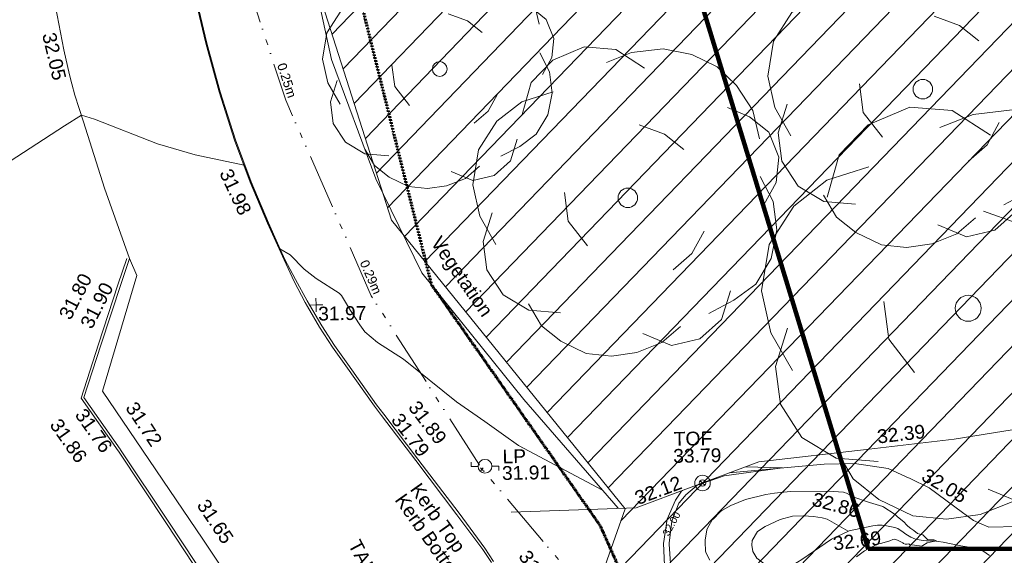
# Model space of a CAD drawing. Header units: millimetres. Extents: x -287732 to 520720, y -103372 to 287754.
# Tile 294 of 380: x 117264 to 144036, y 149983 to 164543. Entities that reach past the tile are written whole.
import ezdxf

# ---------------------------------------------------------------- set-up
doc = ezdxf.new("R2010")
doc.units = ezdxf.units.MM
for name, pattern in [('Dash 1_5mm', [3, 1.5, -1.5]), ('IMPORT-HIDDEN2 _3_', [4762.5, 3175, -1587.5]), ('IMPORT-UG_ELEC_STREET LIGHTING_QLB2 _2_', [2700, 1500, -300.0000000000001, 0, -250, 150, -300.0000000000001, 0, -200])]:
    doc.linetypes.add(name, pattern=pattern)
for name, color, linetype, lineweight, true_color in [('00__TOPO__TOP_OF_FENCE_SYMBOL', 7, 'Continuous', 9, 0x666666), ('00_TOPO_FURN_LAMP_POST', 7, 'Continuous', 9, 0x666666), ('00_TOPO_KERB_BOTTOM', 1, 'Continuous', 9, 0xff0000), ('00_TOPO_KERB_TOP', 7, 'Continuous', 9, 0xa500a5), ('00_TOPO_TREE', 7, 'Continuous', 9, 0x666666), ('00_UAV_FENCE', 7, 'Continuous', 9, 0x264c2f), ('00_UAV_FURN_LAMP_POST', 7, 'Continuous', 9, 0xa50000), ('00_UAV_KERB_BOTTOM', 1, 'Continuous', 9, 0xff0000), ('00_UAV_KERB_TOP', 7, 'Continuous', 9, 0xa500a5), ('00_UAV_LEVEL_SPOT', 7, 'Continuous', 9, 0x666666), ('00_UAV_SLOPE_BOTTOM', 30, 'Continuous', 9, 0xff7f00), ('00_UAV_SLOPE_TOP', 40, 'Continuous', 9, 0xffbf00), ('00_UAV_TOP_OF_FENCE', 6, 'Continuous', 9, 0xff00ff), ('00_UAV_VEGETATION', 7, 'Continuous', 9, 0x52a552), ('01_DTM_CONTOUR_MJR', 7, 'Continuous', 9, 0x7f3f00), ('01_DTM_CONTOUR_MNR', 7, 'Continuous', 9, 0xa5a552), ('01_DTM_CONTOUR_MNR_LABELS', 7, 'Continuous', 9, 0xa5a552), ('12333-PUM-2D-U-0001-C01 - Rev2_REVIT IMPORT_dwg', 7, 'Continuous', 9, 0x767676), ('A_RHA_Line', 7, 'Continuous', 9, 0x00a600), ('PUM-CHAMBER EXTENTS', 6, 'IMPORT-HIDDEN2 _3_', 9, 0xff00ff), ('PUM-ELECTRIC-SL-QLB2', 7, 'IMPORT-UG_ELEC_STREET LIGHTING_QLB2 _2_', 9, 0xff7f7f), ('PUM-UNABLE TO SURVEY', 190, 'Continuous', 9, 0x7f00ff)]:
    doc.layers.add(name, color=color, linetype=linetype, lineweight=lineweight, true_color=true_color)
for name, color, linetype, lineweight in [('00_UAV_DRIVE_WAY', 7, 'Continuous', 9), ('00_UAV_SURVEY_TEXT', 7, 'Continuous', 9), ('GEN-TEXT', 7, 'Continuous', 9)]:
    doc.layers.add(name, color=color, linetype=linetype, lineweight=lineweight)
doc.styles.add('Arial_1', font='arial.ttf', dxfattribs={"height": 250})
doc.styles.add('Swis721 Lt BT_1', font='swissl.ttf', dxfattribs={"height": 200})
doc.styles.add('Swis721 Lt BT_2', font='swissl.ttf', dxfattribs={"height": 375})

# ---------------------------------------------------------------- blocks, each defined once
blk = doc.blocks.new('12333-PUM-2D-U-0001-C01 - Rev2_REVIT IMPORT_dwg_CONIFEROUS_TREE_2-2077530-Site Location Plan Proposed')
at = {"layer": '00_TOPO_TREE', "color": 254, "true_color": 0xcccccc, "flags": 128}
for points in [[(534031332.5013911, 725718105.6348709), (534031527.1283377, 725718754.3913597), (534031981.2578796, 725719208.5209014), (534032630.0143681, 725719468.0234967), (534033278.7708564, 725719403.1478479), (534033862.6516961, 725719013.8939549)], [(534033084.1439101, 725719143.6452526), (534033603.1491007, 725719338.2721992), (534034251.9055892, 725719403.1478479), (534034835.7864289, 725719273.3965502), (534035354.7916196, 725719013.8939549), (534035744.0455127, 725718624.6400616), (534036068.423757, 725718105.6348709), (534036198.1750547, 725717521.7540313)], [(534030748.6205515, 725715445.7332681), (534030424.2423072, 725716029.6141078), (534030294.4910095, 725716678.3705963), (534030424.2423072, 725717392.0027337), (534030813.4962003, 725717975.8835732), (534031332.5013911, 725718365.1374662), (534031981.2578796, 725718559.7644129)], [(534035549.4185662, 725718170.5105199), (534036003.5481082, 725717975.8835732), (534036392.8020012, 725717651.5053291), (534036587.4289477, 725717132.5001382), (534036522.5532989, 725716613.4949474), (534036263.0507036, 725716159.3654056)], [(534033732.9003984, 725717846.1322757), (534034251.9055892, 725717651.5053291), (534034641.1594824, 725717327.127085)], [(534036198.1750547, 725716743.2462451), (534036457.67765, 725716224.2410544), (534036522.5532989, 725715640.3602148), (534036392.8020012, 725715056.479375), (534036068.423757, 725714537.4741844), (534035614.294215, 725714213.0959401), (534035095.2890242, 725713953.5933446)], [(534032630.0143681, 725715380.8576193), (534032240.760475, 725715899.8628103), (534032175.8848261, 725716483.7436497)], [(534032046.1335284, 725714018.4689937), (534031397.3770399, 725714083.3446424), (534030878.3718491, 725714407.7228867), (534030553.9936048, 725714926.7280773), (534030489.117956, 725715510.6089171), (534030683.7449025, 725716094.4897566)], [(534035030.4133754, 725715640.3602148), (534034770.9107801, 725715186.2306727), (534034381.6568869, 725714861.8524286)], [(534035549.4185662, 725714407.7228867), (534035354.7916196, 725713823.842047), (534034900.6620778, 725713434.5881538), (534034316.781238, 725713304.8368562), (534033732.9003984, 725713564.3394516)], [(534034511.4081847, 725713694.0907493), (534034122.1542915, 725713369.7125051), (534033603.1491007, 725713175.0855584), (534033084.1439101, 725713110.2099097), (534032565.1387192, 725713175.0855584), (534032046.1335284, 725713434.5881538), (534031656.8796353, 725713758.9663981), (534031397.3770399, 725714213.0959401)]]:
    blk.add_lwpolyline(points, dxfattribs=at)
at = {"layer": '00_TOPO_TREE', "color": 254, "true_color": 0xcccccc}
blk.add_circle((534033473.3978031, 725716353.992352), 200.1345611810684, dxfattribs=at)
blk = doc.blocks.new('12333-PUM-2D-U-0001-C01 - Rev2_REVIT IMPORT_dwg_CONIFEROUS_TREE-2077251-Site Location Plan Proposed')
at = {"layer": '00_TOPO_TREE', "color": 254, "true_color": 0xcccccc, "flags": 128}
for points in [[(-1889.403682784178, 1545.875740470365), (-1717.639711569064, 2118.422311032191), (-1316.857112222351, 2519.204910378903), (-744.3105416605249, 2748.223538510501), (-171.763971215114, 2690.968881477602), (343.5279423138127, 2347.440939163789)], [(-343.5279423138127, 2461.950253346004), (114.5093140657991, 2633.714224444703), (687.0558846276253, 2690.968881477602), (1202.347798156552, 2576.459567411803), (1660.385054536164, 2347.440939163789), (2003.912996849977, 2003.912996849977), (2290.18628213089, 1545.875740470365), (2404.695596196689, 1030.583826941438)], [(-2404.695596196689, -801.5651986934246), (-2690.968881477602, -286.2732852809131), (-2805.478195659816, 286.2732852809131), (-2690.968881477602, 916.0745128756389), (-2347.440939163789, 1431.36642628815), (-1889.403682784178, 1774.894368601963), (-1316.857112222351, 1946.658339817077)], [(1832.149025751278, 1603.130397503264), (2232.93162509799, 1431.36642628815), (2576.459567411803, 1145.093141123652), (2748.223538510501, 687.0558846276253), (2690.968881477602, 229.0186282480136), (2461.950253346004, -171.763971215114)], [(229.0186282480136, 1316.857112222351), (687.0558846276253, 1145.093141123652), (1030.583826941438, 858.8198558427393)], [(2404.695596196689, 343.5279423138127), (2633.714224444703, -114.5093140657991), (2690.968881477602, -629.8012275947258), (2576.459567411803, -1145.093141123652), (2290.18628213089, -1603.130397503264), (1889.403682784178, -1889.403682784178), (1431.36642628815, -2118.422311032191)], [(-744.3105416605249, -858.8198558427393), (-1087.838483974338, -400.7825993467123), (-1145.093141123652, 114.5093140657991)], [(-1259.602455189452, -2061.167653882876), (-1832.149025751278, -2003.912996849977), (-2290.18628213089, -1717.639711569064), (-2576.459567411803, -1259.602455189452), (-2633.714224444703, -744.3105416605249), (-2461.950253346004, -229.0186282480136)], [(1374.111769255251, -629.8012275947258), (1145.093141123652, -1030.583826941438), (801.5651986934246, -1316.857112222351)], [(1832.149025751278, -1717.639711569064), (1660.385054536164, -2232.93162509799), (1259.602455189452, -2576.459567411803), (744.3105416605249, -2690.968881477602), (229.0186282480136, -2461.950253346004)], [(916.0745128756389, -2347.440939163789), (572.5465705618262, -2633.714224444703), (114.5093140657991, -2805.478195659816), (-343.5279423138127, -2862.732852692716), (-801.5651986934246, -2805.478195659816), (-1259.602455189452, -2576.459567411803), (-1603.130397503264, -2290.18628213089), (-1832.149025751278, -1889.403682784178)]]:
    blk.add_lwpolyline(points, dxfattribs=at)
at = {"layer": '00_TOPO_TREE', "color": 254, "true_color": 0xcccccc}
blk.add_circle((0, 0), 176.6246020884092, dxfattribs=at)
blk = doc.blocks.new('12333-PUM-2D-U-0001-C01 - Rev2_REVIT IMPORT_dwg_MSL_Lamp_Post_SYM-2077240-Site Location Plan Proposed')
at = {"layer": '00_TOPO_FURN_LAMP_POST', "color": 254, "true_color": 0xcccccc, "flags": 128}
for points in [[(-500.1060478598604, 0), (-1000.212095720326, 0), (-1000.212095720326, 316.7338303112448)], [(500.1060478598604, 0), (1000.21209571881, 0), (1000.21209571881, -316.7338303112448)]]:
    blk.add_lwpolyline(points, dxfattribs=at)
at = {"layer": '00_TOPO_FURN_LAMP_POST', "color": 254, "true_color": 0xcccccc}
blk.add_circle((0, 0), 500.1060478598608, dxfattribs=at)
blk = doc.blocks.new('12333-PUM-2D-U-0001-C01 - Rev2_REVIT IMPORT_dwg_MSL_Node_LineworkTOF-2077248-Site Location Plan Proposed')
at = {"layer": '00__TOPO__TOP_OF_FENCE_SYMBOL', "color": 254, "true_color": 0xcccccc, "flags": 128}
for points in [[(165.3591892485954, 165.3591892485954), (0, 0), (-165.3591892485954, 165.3591892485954)], [(165.3591892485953, -165.3591892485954), (0, 0), (-165.3591892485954, -165.3591892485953)]]:
    blk.add_lwpolyline(points, dxfattribs=at)
at = {"layer": '00__TOPO__TOP_OF_FENCE_SYMBOL', "color": 254, "true_color": 0xcccccc}
for radius in [562.5594001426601, 233.853208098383]:
    blk.add_circle((0, 0), radius, dxfattribs=at)
blk = doc.blocks.new('12333-PUM-2D-U-0001-C01 - Rev2_REVIT IMPORT_dwg_UAV-2077255-Site Location Plan Proposed')
at = {"layer": '00_UAV_LEVEL_SPOT', "color": 254, "true_color": 0xcccccc, "flags": 128}
for points in [[(0, -500.0000000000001), (0, 0), (-500.0000000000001, 0)], [(500.0000000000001, 0), (0, 0), (0, 500.0000000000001)]]:
    blk.add_lwpolyline(points, dxfattribs=at)
blk = doc.blocks.new('12333-PUM-2D-U-0001-C01 - Rev2_REVIT IMPORT_dwg_MGS62954_T2_Galway_ITM_3d_Rev1-2077680-Site Location Plan Proposed')
at = {"layer": '00_TOPO_KERB_BOTTOM', "color": 254, "true_color": 0xcccccc, "flags": 128}
blk.add_lwpolyline([(534029151.0004377, 725711241.7603347), (534028720.22256, 725712244.8050427), (534028270.327502, 725713368.427723), (534027863.4380113, 725714515.10338), (534027469.7269439, 725715835.0255749), (534027127.8388227, 725717164.6282128), (534026767.2394247, 725718821.062268), (534026410.3476562, 725720544.6859571), (534026069.5093121, 725722355.1794981), (534025870.5660573, 725723599.7218826), (534025610.2324094, 725725225.7870536), (534025464.111402, 725726483.6349113), (534025426.4280183, 725726948.0672841), (534025373.6377512, 725727980.4693797), (534025567.7306831, 725729230.4313141), (534025738.922737, 725729747.6479709), (534025923.6004751, 725730120.297936), (534026704.4817393, 725731513.663782), (534027056.9653618, 725732084.6765834), (534027292.6598159, 725732460.621098), (534027489.5561977, 725732772.9646056)], dxfattribs=at)
at = {"layer": '00_TOPO_KERB_TOP', "color": 254, "true_color": 0xcccccc, "flags": 128}
blk.add_lwpolyline([(534029174.1988825, 725711252.4764522), (534028984.4072933, 725711694.3966597), (534028743.5585629, 725712255.2008629), (534028294.001362, 725713377.979738), (534027887.5394746, 725714523.4503447), (534027494.1871972, 725715842.1696907), (534027152.5634522, 725717170.7441698), (534026792.1060942, 725718826.5257559), (534026435.2948907, 725720549.760353), (534026094.5752771, 725722359.6232114), (534025895.6926458, 725723603.7863495), (534025635.4542414, 725725229.2566222), (534025489.4594051, 725726486.0183673), (534025451.8154503, 725726949.9647907)], dxfattribs=at)
at = {"layer": '00_UAV_DRIVE_WAY', "color": 254, "true_color": 0xcccccc, "flags": 128}
for points in [[(534024946.7455, 725711354.869), (534024304.7455, 725713270.8690001), (534023764.2301263, 725715086.0076137), (534023543.7470136, 725715815.1452802), (534023467.2669784, 725716124.2572634), (534023406.7455, 725716368.8690001), (534023264.418784, 725717054.9298341), (534023055.1522025, 725718235.033873), (534022822.9996281, 725719528.9403809), (534022601.3397759, 725720814.6810088)], [(534035414.2065001, 725663814.1724999), (534035730.0830001, 725668736.2245001), (534035734.4595889, 725668802.9882361), (534036061.4936625, 725673791.8088328), (534036099.0830001, 725674365.2245002), (534039199.0830001, 725676585.2245002), (534039131.5912124, 725677192.9863712), (534038797.0830001, 725680205.2245002), (534038406.460683, 725682134.8046212), (534038133.0830001, 725683485.2245001), (534037179.3580949, 725686979.5234367), (534036598.0830002, 725689109.2245), (534035747.485257, 725691768.8923703), (534035226.0830001, 725693399.2245002), (534033888.706745, 725696403.2263075), (534033126.0830001, 725698116.2245002), (534030164.8133083, 725699114.0069333), (534029618.0830001, 725699298.2245001), (534027235.6925206, 725703024.6364089), (534026812.0830001, 725703687.2245002), (534024506.2654799, 725707213.2175728), (534024150.7455, 725707756.8690001), (534025139.7455, 725710884.8690001), (534024946.7455, 725711354.869)]]:
    blk.add_lwpolyline(points, dxfattribs=at)
at = {"layer": '00_UAV_FENCE', "color": 254, "true_color": 0xcccccc, "flags": 128}
blk.add_lwpolyline([(534035206.902, 725704279.1595001), (534038608.902, 725704337.1595001), (534040107.5232939, 725704866.9254775), (534041963.902, 725705523.1595), (534044971.9553388, 725705821.1937377), (534047282.902, 725706050.1595001), (534049932.6464472, 725706424.6150491)], dxfattribs=at)
at = {"layer": '00_UAV_KERB_BOTTOM', "color": 254, "true_color": 0xcccccc, "flags": 128}
for points in [[(534033904.0830001, 725695359.2245002), (534032796.083, 725697657.2245001), (534030494.2499095, 725698492.6205847), (534030457.7455, 725698505.8690001), (534028799.7455, 725699128.8690002), (534027357.7454999, 725701853.8690002), (534027300.8249316, 725701943.8540078), (534025892.7455, 725704169.8690001), (534024615.2630165, 725706158.7221813), (534024608.7455, 725706168.8690001), (534023643.7454999, 725707591.869), (534024128.7455, 725709012.8690001), (534024710.9951012, 725710679.8965874), (534024946.7455, 725711354.869)], [(534029151.0004377, 725711241.7603347), (534029417.1549345, 725710649.8924562), (534029707.8608229, 725710069.68914), (534029764.7455, 725709962.8690001), (534030083.9160488, 725709397.8239024), (534030426.4682637, 725708846.6399204), (534030775.7455, 725708332.8690001), (534031538.7455, 725707216.8690001), (534031721.3505635, 725706968.4662976), (534032637.7455, 725705721.869), (534033730.7455001, 725704227.8690002), (534034412.7455, 725703269.8690001), (534034642.0214128, 725702914.3811935)]]:
    blk.add_lwpolyline(points, dxfattribs=at)
at = {"layer": '00_UAV_KERB_TOP', "color": 254, "true_color": 0xcccccc, "flags": 128}
for points in [[(534033843.6109444, 725695320.4245327), (534033839.414006, 725695332.1734654), (534032745.408882, 725697601.1479915), (534030433.4933782, 725698440.2032504), (534030425.0520394, 725698443.3751166), (534028750.2849553, 725699072.6754143), (534027297.1403413, 725701818.7357979), (534027241.7671448, 725701906.2745851), (534025833.7173098, 725704132.2427884), (534024556.2059469, 725706121.1409303), (534024550.3205914, 725706130.3035669), (534023566.2274109, 725707581.4585886), (534024062.5783387, 725709035.715637), (534024622.4226803, 725710638.5951576), (534024872.7628489, 725711355.3392593)], [(534029174.1988825, 725711252.4764522), (534029455.6359249, 725710700.8504509), (534029758.5769084, 725710111.9123833), (534029816.4291885, 725710005.1004755), (534030144.1436626, 725709433.5280277), (534030485.1644418, 725708884.8082035), (534030833.5830444, 725708372.3002945), (534031595.8551144, 725707257.3649993), (534031785.4834942, 725706999.4082863), (534032694.193342, 725705763.2652264), (534033787.5082909, 725704268.8347293), (534034470.7018171, 725703309.1581924), (534034705.6179673, 725702944.9253081)]]:
    blk.add_lwpolyline(points, dxfattribs=at)
at = {"layer": '00_UAV_SLOPE_BOTTOM', "color": 254, "true_color": 0xcccccc, "flags": 128}
for points in [[(534041153.6927022, 725705236.7487022), (534043736.9020001, 725705433.1595), (534044559.902, 725705431.1595), (534045478.9019999, 725705282.1595001), (534045959.9020001, 725705051.1595), (534046067.1506883, 725704997.012841), (534046575.902, 725704740.1595001), (534047475.9019999, 725704051.1595001), (534047766.902, 725703832.1595002), (534048179.902, 725703639.1595), (534048974.902, 725703641.1595002)], [(534039349.902, 725702764.1595), (534039332.902, 725703355.1595001), (534039442.902, 725704015.1595001), (534039678.902, 725704524.1595), (534039846.902, 725704765.1595001), (534039877.0437151, 725704785.4504312)]]:
    blk.add_lwpolyline(points, dxfattribs=at)
at = {"layer": '00_UAV_SLOPE_TOP', "color": 254, "true_color": 0xcccccc, "flags": 128}
for points in [[(534044380.902, 725703609.1595001), (534043901.902, 725703385.1595001), (534043083.9019999, 725702848.1595001), (534042846.9020001, 725702710.1595001), (534042638.902, 725702644.1595001), (534042404.902, 725702615.1595), (534042248.9020001, 725702637.1595001), (534042049.9019999, 725702756.1595002), (534041861.902, 725702911.1595001), (534041759.902, 725703091.1595001), (534041727.902, 725703262.1595), (534041746.902, 725703393.1595), (534041896.902, 725703633.1595001), (534042099.902, 725703763.1595), (534042516.902, 725703951.1595001), (534042853.9019999, 725704029.1595), (534043138.7255164, 725704037.8785874), (534043147.902, 725704038.1595001), (534043424.9019999, 725704010.1595001), (534043655.9020001, 725703976.1595001), (534043789.9019999, 725703931.1595001), (534044361.3919879, 725703600.0358201)], [(534048190.902, 725702869.1595002), (534048012.9019999, 725703004.1595), (534047877.9019999, 725703043.1595001), (534047724.902, 725703090.1595001), (534047588.902, 725703117.1595), (534047414.902, 725703148.1595), (534046932.9020001, 725703257.1595), (534046663.902, 725703296.1595), (534046485.9019999, 725703296.1595), (534046341.902, 725703317.1595), (534046187.902, 725703353.1595001), (534046055.902, 725703410.1595), (534045925.902, 725703486.1595), (534045851.9020001, 725703542.1595001), (534045707.902, 725703652.1595001), (534045628.9020001, 725703676.1595), (534045405.902, 725703722.1595001), (534045398.2458826, 725703723.6413293), (534045281.902, 725703746.1595001), (534045154.9019999, 725703752.1595), (534045030.9020001, 725703732.1595), (534044380.902, 725703609.1595001)]]:
    blk.add_lwpolyline(points, dxfattribs=at)
at = {"layer": '00_UAV_VEGETATION', "color": 254, "true_color": 0xcccccc, "flags": 128}
blk.add_lwpolyline([(534030239.8227406, 725718127.636662), (534030532.114, 725716664.8935), (534031684.114, 725713395.8935), (534032894.1680644, 725710818.2187054), (534035602.1140001, 725707332.8935001), (534038120.1891988, 725704328.8275357)], dxfattribs=at)
at = {"layer": '01_DTM_CONTOUR_MJR', "color": 254, "true_color": 0xcccccc, "flags": 128}
blk.add_lwpolyline([(534040582.1381693, 725702875.5129534), (534040481.8581951, 725703084.7134166), (534040469.9227463, 725703130.1768657), (534040466.1904762, 725703369.2373209), (534040469.483779, 725703422.5317357), (534040518.7856804, 725703706.5067255), (534040536.2128633, 725703746.6464461), (534040654.8198771, 725703949.8223363), (534040669.2072703, 725703969.2018819), (534040694.7742233, 725703992.9640965), (534040888.4394, 725704182.0120732), (534040934.6626543, 725704217.8513377), (534041181.2517753, 725704353.9011467), (534041581.4324151, 725704509.215153), (534042134.6153131, 725704634.512854), (534042374.8008579, 725704670.5514705), (534042798.0653878, 725704700.4624083), (534043853.916519, 725704699.0356708), (534044246.6836541, 725704660.2306029), (534044265.8923205, 725704655.5164437), (534044330.0000001, 725704630.0000001), (534044530.1527453, 725704520.3010187), (534044896.0472974, 725704384.0709461), (534044949.9090909, 725704370.7272729), (534045310.8064516, 725704250.2867384), (534045340.1863354, 725704234.8757766), (534045615.5885205, 725704050.4101223), (534045669.6363636, 725704003.6969697), (534045697.4151095, 725703977.207153), (534045881.3982685, 725703816.3571432), (534045943.7098844, 725703746.1617458), (534045981.9360514, 725703702.07221), (534046065.4296919, 725703640.9073709), (534046142.3349081, 725703585.8973033), (534046237.2874693, 725703502.7059789), (534046303.3096647, 725703480.9151877), (534046387.4874178, 725703459.4942896), (534046491.0191847, 725703349.9400481), (534046507.1584407, 725703336.1230329), (534046661.3611926, 725703327.2238513), (534046680.3846154, 725703320.3846154), (534046750, 725703290.0000001), (534046664.9407116, 725703273.3201581), (534046496.9569187, 725703240.8661921), (534046383.0221952, 725703170.2827607), (534046350.3139718, 725703154.9764522), (534046017.2947978, 725703206.1040465), (534046000.0000001, 725703230), (534045959.5172415, 725703215.5517242), (534045900.2854985, 725703222.5090635), (534045858.4782609, 725703239.673913), (534045835.5851064, 725703251.7021277), (534045695.1503208, 725703331.9207436), (534045612.3571429, 725703357.0714288), (534045571.6850221, 725703347.6046255), (534045488.8235295, 725703319.3137257), (534045270.1813471, 725703260.595855), (534045224.2640694, 725703248.3766234), (534045185.18144, 725703243.3872645), (534045151.3837838, 725703230.18442), (534044944.9002779, 725703134.301944), (534044790.5584855, 725703052.2601707), (534044570.7116244, 725702897.6279186)], dxfattribs=at)
at = {"layer": '01_DTM_CONTOUR_MNR', "color": 254, "true_color": 0xcccccc, "flags": 128}
for points in [[(534037700.177635, 725704829.901707), (534035440.2194908, 725706080.4344785), (534035037.0670187, 725706378.3011475), (534034533.2647195, 725706754.4761547), (534033768.8709771, 725707297.9552422), (534032348.4685813, 725708480.9655068), (534031654.6746118, 725708953.0707219), (534031313.6643551, 725709249.2288489), (534031182.3126025, 725709439.6193534), (534030933.0022357, 725709830.8265847), (534030694.0477871, 725710240.611957), (534030633.0260279, 725710308.0346584), (534030011.3354256, 725710719.2887031), (534029691.6831773, 725710981.7768371), (534029317.6734622, 725711376.4932046), (534029040.0000001, 725711540), (534028995.3091399, 725711649.4758066), (534028919.75, 725711817.4519233), (534028737.0000001, 725712257.0000002), (534028363.9999999, 725713148), (534028276.799687, 725713373.3998436), (534028244.6666667, 725713446.6666667), (534028110.0000001, 725713830.0000001), (534026783.4096363, 725714141.9837205), (534025761.6657315, 725714455.0097573), (534024067.5055582, 725715152.1641965), (534023710.0000001, 725715270), (534023243.5730157, 725714986.0942707), (534021161.3344858, 725713688.6655145)], [(534039511.6877571, 725702806.385832), (534039489.019218, 725703327.9396738), (534039490.1167662, 725703361.3017623), (534039557.8807454, 725703883.4934951), (534039566.098261, 725703946.8179735), (534039576.927071, 725703980.2092272), (534039770.9833697, 725704437.8214726), (534039783.9821759, 725704459.1802369), (534039957.6436961, 725704664.7752634), (534040251.8749814, 725704903.368094), (534040277.6803392, 725704916.5736463), (534040885.6259524, 725705116.8575424), (534040912.2082932, 725705127.4011573), (534040954.5756013, 725705144.4300574), (534041013.1460201, 725705157.8651907), (534042600, 725705350), (534041595.767108, 725705393.0229928)]]:
    blk.add_lwpolyline(points, dxfattribs=at)
for name, p, xscale, yscale, zscale in [('12333-PUM-2D-U-0001-C01 - Rev2_REVIT IMPORT_dwg_CONIFEROUS_TREE-2077251-Site Location Plan Proposed', (534046597.902, 725715576.1595001), 1.5, 1.5, 1.5), ('12333-PUM-2D-U-0001-C01 - Rev2_REVIT IMPORT_dwg_CONIFEROUS_TREE-2077251-Site Location Plan Proposed', (534038525.902, 725712763.1595), 1.5, 1.5, 1.5), ('12333-PUM-2D-U-0001-C01 - Rev2_REVIT IMPORT_dwg_CONIFEROUS_TREE-2077251-Site Location Plan Proposed', (534047726.902, 725709599.1595), 2, 2, 2), ('12333-PUM-2D-U-0001-C01 - Rev2_REVIT IMPORT_dwg_UAV-2077255-Site Location Plan Proposed', (534030000, 725710000.0000001), 0.375, 0.375, 0.375), ('12333-PUM-2D-U-0001-C01 - Rev2_REVIT IMPORT_dwg_MSL_Lamp_Post_SYM-2077240-Site Location Plan Proposed', (534034514.902, 725705534.1595001), 0.375, 0.375, 0.375), ('12333-PUM-2D-U-0001-C01 - Rev2_REVIT IMPORT_dwg_MSL_Node_LineworkTOF-2077248-Site Location Plan Proposed', (534040421.7470101, 725704976.6610858), 0.375, 0.375, 0.375)]:
    blk.add_blockref(name, p, dxfattribs=dict(xscale=xscale, yscale=yscale, zscale=zscale))
blk.add_blockref('12333-PUM-2D-U-0001-C01 - Rev2_REVIT IMPORT_dwg_CONIFEROUS_TREE_2-2077530-Site Location Plan Proposed', (0, 0))
at = {"layer": '00_TOPO_KERB_BOTTOM', "color": 251, "true_color": 0x666666, "insert": (534027766.1371648, 725713786.19989), "char_height": 375, "width": 1495.902363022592, "attachment_point": 1, "rotation": 294.23816779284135, "line_spacing_factor": 1.005061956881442, "style": 'Swis721 Lt BT_2'}
blk.add_mtext('31.98', dxfattribs=at)
at = {"layer": '00_UAV_DRIVE_WAY', "color": 251, "true_color": 0x666666, "char_height": 375, "width": 1495.902363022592, "attachment_point": 1, "line_spacing_factor": 1.005061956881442, "style": 'Swis721 Lt BT_2'}
for s, insert, rotation in [('32.05', (534023045.4411843, 725717560.9574476), 282.19210548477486), ('31.72', (534025068.8533269, 725707496.1801339), 302.5841392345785), ('31.65', (534026963.6360107, 725704816.2750033), 302.71797103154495)]:
    blk.add_mtext(s, dxfattribs=dict(at, insert=insert, rotation=rotation))
at = {"layer": '00_UAV_FENCE', "color": 251, "true_color": 0x666666, "char_height": 375, "width": 1495.902363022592, "attachment_point": 1, "line_spacing_factor": 1.005061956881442, "style": 'Swis721 Lt BT_2'}
for s, insert, rotation in [('32.39', (534045171.9095576, 725706338.6593646), 5.658328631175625), ('32.12', (534038531.0094291, 725704759.8360567), 19.468615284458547)]:
    blk.add_mtext(s, dxfattribs=dict(at, insert=insert, rotation=rotation))
at = {"layer": '00_UAV_FURN_LAMP_POST', "color": 251, "true_color": 0x666666, "char_height": 375, "attachment_point": 1, "line_spacing_factor": 1.005061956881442, "style": 'Swis721 Lt BT_2'}
for s, insert, width in [('LP', (534034995.8235642, 725705979.9917061), 707.5855621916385), ('31.91', (534034973.2800527, 725705529.4296079), 1495.902363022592)]:
    blk.add_mtext(s, dxfattribs=dict(at, insert=insert, width=width))
at = {"layer": '00_UAV_KERB_BOTTOM', "color": 251, "true_color": 0x666666, "char_height": 375, "attachment_point": 1, "line_spacing_factor": 1.005061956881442, "style": 'Swis721 Lt BT_2'}
for s, insert, width, rotation in [('31.80', (534022984.113612, 725709859.7830886), 1495.902363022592, 61.62909639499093), ('31.76', (534023684.1815677, 725707337.5832715), 1495.902363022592, 304.1257119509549), ('31.79', (534032268.4409767, 725707060.3599557), 1495.902363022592, 306.3202406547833), ('Kerb Bottom', (534032338.4633206, 725704873.4846421), 3414.456504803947, 304.36379151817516)]:
    blk.add_mtext(s, dxfattribs=dict(at, insert=insert, width=width, rotation=rotation))
at = {"layer": '00_UAV_KERB_TOP', "color": 251, "true_color": 0x666666, "char_height": 375, "attachment_point": 1, "line_spacing_factor": 1.005061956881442, "style": 'Swis721 Lt BT_2'}
for s, insert, width, rotation in [('31.90', (534023561.218067, 725709604.2132058), 1495.902363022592, 61.62909639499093), ('31.89', (534032739.7868648, 725707390.6511348), 1495.902363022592, 306.3202406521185), ('31.86', (534022995.2937893, 725707075.9840628), 1495.902363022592, 304.12738433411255), ('Kerb Top', (534032757.921973, 725705153.2615422), 2493.170605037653, 304.36379151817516), ('31.79', (534035682.0249363, 725703277.1832204), 1495.902363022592, 302.82045409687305)]:
    blk.add_mtext(s, dxfattribs=dict(at, insert=insert, width=width, rotation=rotation))
at = {"layer": '00_UAV_LEVEL_SPOT', "insert": (534030051.8765643, 725709949.1441547), "char_height": 375, "width": 1495.902363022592, "attachment_point": 1, "line_spacing_factor": 1.005061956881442, "style": 'Swis721 Lt BT_2'}
blk.add_mtext('31.97', dxfattribs=at)
at = {"layer": '00_UAV_SLOPE_BOTTOM', "color": 251, "true_color": 0x666666, "insert": (534046538.3602894, 725705289.7821636), "char_height": 375, "width": 1495.902363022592, "attachment_point": 1, "rotation": 328.63867110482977, "line_spacing_factor": 1.005061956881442, "style": 'Swis721 Lt BT_2'}
blk.add_mtext('32.05', dxfattribs=at)
at = {"layer": '00_UAV_SLOPE_TOP', "color": 251, "true_color": 0x666666, "char_height": 375, "width": 1495.902363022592, "attachment_point": 1, "line_spacing_factor": 1.005061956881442, "style": 'Swis721 Lt BT_2'}
for s, insert, rotation in [('32.86', (534043463.5782684, 725704680.9201933), 343.6990742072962), ('32.69', (534043923.7628179, 725703452.7519104), 6.2252140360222)]:
    blk.add_mtext(s, dxfattribs=dict(at, insert=insert, rotation=rotation))
at = {"layer": '00_UAV_SURVEY_TEXT', "color": 251, "true_color": 0x666666, "insert": (534031082.6326219, 725703642.2933803), "char_height": 375, "width": 2450.430537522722, "attachment_point": 1, "rotation": 296.8971761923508, "line_spacing_factor": 1.005061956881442, "style": 'Swis721 Lt BT_2'}
blk.add_mtext('TARMAC', dxfattribs=at)
at = {"layer": '00_UAV_TOP_OF_FENCE', "color": 251, "true_color": 0x666666, "char_height": 375, "attachment_point": 1, "line_spacing_factor": 1.005061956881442, "style": 'Swis721 Lt BT_2'}
for s, insert, width in [('TOF', (534039657.9451306, 725706376.625432), 1163.479615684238), ('33.79', (534039635.5214888, 725705913.2487273), 1495.902363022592)]:
    blk.add_mtext(s, dxfattribs=dict(at, insert=insert, width=width))
at = {"layer": '00_UAV_VEGETATION', "color": 251, "true_color": 0x666666, "insert": (534033439.4907722, 725711850.6423761), "char_height": 375, "width": 2877.831212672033, "attachment_point": 1, "rotation": 303.7730638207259, "line_spacing_factor": 1.005061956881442, "style": 'Swis721 Lt BT_2'}
blk.add_mtext('Vegetation', dxfattribs=at)
at = {"layer": '01_DTM_CONTOUR_MNR_LABELS', "color": 251, "true_color": 0x666666, "insert": (534039471.4567929, 725703932.7876887), "char_height": 200, "width": 797.8007824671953, "attachment_point": 2, "rotation": 60.300579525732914, "line_spacing_factor": 1.005061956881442, "style": 'Swis721 Lt BT_1'}
blk.add_mtext('32.00', dxfattribs=at)
blk = doc.blocks.new('12333-PUM-2D-U-0001-C01 - Rev2_REVIT IMPORT_dwg-1620468-Site Location Plan Proposed')
at = {"layer": 'PUM-CHAMBER EXTENTS', "true_color": 0xfff4d4}
h = blk.add_hatch(dxfattribs=at)
h.set_pattern_fill('FP_14', style=0, pattern_type=2)
h.set_pattern_definition([(45, (-533641079.65, -725615854.3560001), (-618.7184335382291, 618.7184335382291), [])])
h.paths.add_polyline_path([(403919.3501528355, 57112.64382128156), (422583.3501528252, 59059.64382132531), (425379.3501529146, 57266.64382137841), (446445.3501529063, 59135.64382132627), (445962.3501528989, 65972.64382138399), (472441.3501528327, 70954.64382134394), (475862.3501529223, 83851.64382134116), (472404.350152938, 114549.6438213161), (470529.3501529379, 123488.6438213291), (451569.3501528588, 121705.6438213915), (448766.3501529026, 118521.6438213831), (443614.3501529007, 118196.6438213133), (441393.3501528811, 120608.6438213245), (437801.3501529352, 120123.6438213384), (427379.3501529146, 117955.6438213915), (414454.3501528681, 116426.6438212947), (403467.3501529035, 115261.6438213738), (398244.3501529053, 114380.6438213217), (392331.3501528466, 110751.6438213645), (389433.3501529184, 106835.6438212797), (388966.3501528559, 103227.6438213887), (391008.3501528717, 96414.64382130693), (397227.3501529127, 88458.64382130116), (396038.3501528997, 85269.64382128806), (397110.6486418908, 81772.81873260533), (398121.3501528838, 78636.6438213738), (399845.3501529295, 78913.64382137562), (400589.3501528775, 74987.64382128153), (403820.5567114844, 57642.95396067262)])
at = {"layer": 'GEN-TEXT', "color": 253, "true_color": 0xaaaaaa}
for p, q in [((393315.9948138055, 89570.28848223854), (393386.7054919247, 89640.99916035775)), ((393386.7054919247, 89570.28848223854), (393315.9948138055, 89640.99916035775))]:
    blk.add_line(p, q, dxfattribs=at)
at = {"layer": 'PUM-ELECTRIC-SL-QLB2', "color": 254, "true_color": 0xffd4d4, "flags": 128}
blk.add_lwpolyline([(397906.4709149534, 25115.98561971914), (400490.3501528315, 33575.64382138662), (402897.350152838, 42654.64382129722), (403770.3501528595, 47866.64382135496), (403886.3501528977, 55624.64382138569), (403508.3501528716, 58601.64382134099), (401864.3501529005, 67972.64382138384), (400502.3501529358, 74624.64382138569), (399321.3501528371, 78696.64382131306), (396199.3501528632, 86118.64382133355), (393351.3501528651, 89605.64382129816), (390426.350152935, 94365.64382130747), (388193.3501529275, 99723.64382131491), (386636.1590225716, 104793.5218843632)], dxfattribs=at)
at = {"layer": 'PUM-UNABLE TO SURVEY', "color": 7, "true_color": 0xfff4d4, "flags": 128}
blk.add_lwpolyline([(399850.5491070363, 78886.20955548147), (399845.3501529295, 78913.64382137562), (398121.3501528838, 78636.6438213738), (397043.3501529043, 81981.64382134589), (396038.3501528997, 85269.6438212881), (397227.3501529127, 88458.64382130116), (391008.3501528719, 96414.64382130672), (388966.3501528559, 103227.6438213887), (389433.3501529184, 106835.6438212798), (392331.3501528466, 110751.6438213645), (398244.3501529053, 114380.6438213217), (403467.3501529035, 115261.6438213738), (414454.3501528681, 116426.6438212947), (427379.3501529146, 117955.6438213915), (437801.3501529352, 120123.6438213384), (441393.3501528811, 120608.6438213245), (443614.3501529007, 118196.6438213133), (448766.3501529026, 118521.6438213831), (451569.3501528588, 121705.6438213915), (470529.3501529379, 123488.6438213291), (472404.350152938, 114549.6438213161), (475862.3501529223, 83851.64382134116), (472441.3501528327, 70954.64382134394)], dxfattribs=at)
blk.add_blockref('12333-PUM-2D-U-0001-C01 - Rev2_REVIT IMPORT_dwg_MGS62954_T2_Galway_ITM_3d_Rev1-2077680-Site Location Plan Proposed', (-533641079.6498471, -725615854.3561786))
at = {"layer": 'PUM-ELECTRIC-SL-QLB2', "char_height": 250, "width": 1160.025439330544, "attachment_point": 2, "line_spacing_factor": 0.9417779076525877, "style": 'Arial_1'}
for s, insert, rotation in [('0.25m', (388352.3514425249, 100299.6454088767), 287.0741136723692), ('0.29m', (390539.0228020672, 94926.61933897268), 292.62442060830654)]:
    blk.add_mtext(s, dxfattribs=dict(at, insert=insert, rotation=rotation))

msp = doc.modelspace()

# ---------------------------------------------------------------- linework, layer by layer
at = {"layer": 'A_RHA_Line', "color": 1, "lineweight": 140, "true_color": 0xff0000}
for p, q in [((130919.2584690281, 180965.1251677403), (140337.8514295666, 150158.2957203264)), ((140337.8514295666, 150158.2957203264), (174337.8514295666, 150158.2957203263))]:
    msp.add_line(p, q, dxfattribs=at)
at = {"layer": 'A_RHA_Line', "color": 30, "linetype": 'Dash 1_5mm', "lineweight": 70, "true_color": 0xff8000}
for p, q in [((123198.8790019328, 178423.5297414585), (128454.6133959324, 157343.9304422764)), ((123198.8790019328, 178423.5297414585), (128454.6133959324, 157343.9304422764)), ((128454.6133959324, 157343.9304422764), (133043.2248867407, 150790.7140879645)), ((128454.6133959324, 157343.9304422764), (133043.2248867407, 150790.7140879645)), ((133043.2248867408, 150790.7140879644), (138026.0158038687, 139599.1824514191)), ((133043.2248867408, 150790.7140879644), (138026.0158038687, 139599.1824514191))]:
    msp.add_line(p, q, dxfattribs=at)

# ---------------------------------------------------------------- block references
at = {"layer": '12333-PUM-2D-U-0001-C01 - Rev2_REVIT IMPORT_dwg', "color": 254, "linetype": 'IMPORT-UG_ELEC_STREET LIGHTING_QLB2 _2_', "true_color": 0xffd4d4, "rotation": 0.9999999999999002}
msp.add_blockref('12333-PUM-2D-U-0001-C01 - Rev2_REVIT IMPORT_dwg-1620468-Site Location Plan Proposed', (-261895.0770586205, 55869.5817132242), dxfattribs=at)

doc.saveas('drawing.dxf')
